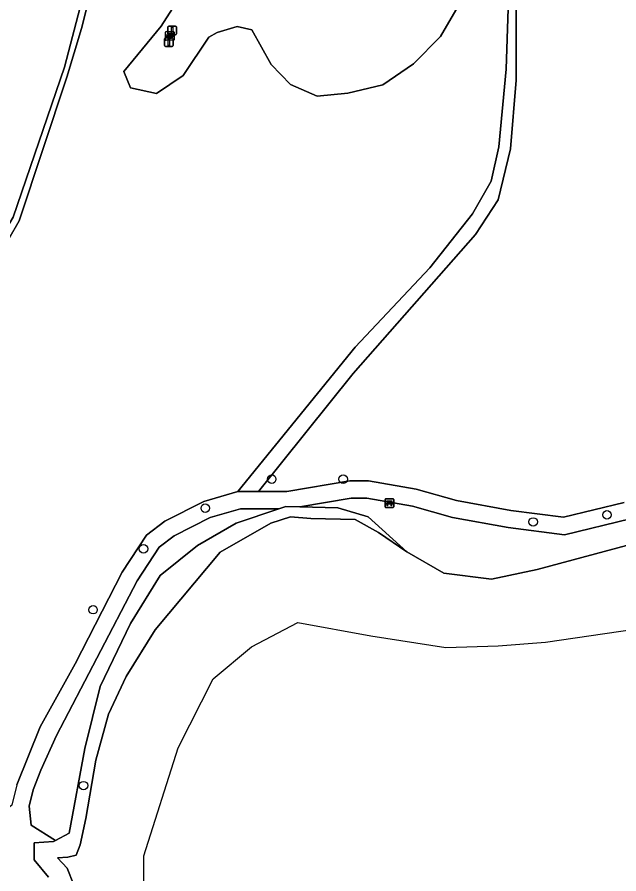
# Model space of a CAD drawing. Extents: x 162082 to 163401, y 388089 to 388636.
# Drawn here: x 163196.4 to 163265.9, y 388264.3 to 388363.2 of the extents above; entities that cross this region are included whole.
import ezdxf

# ---------------------------------------------------------------- set-up
doc = ezdxf.new("R2010")
doc.units = 0
for name, color, linetype in [('IMGEO_Afsluitpaal', 7, 'Continuous'), ('IMGEO_Bank', 7, 'Continuous'), ('IMGEO_Boom', 7, 'Continuous'), ('IMGEO_Grasland_overig', 7, 'Continuous'), ('IMGEO_Groenvoorziening', 7, 'Continuous'), ('IMGEO_Loofbos', 7, 'Continuous'), ('IMGEO_Oever', 7, 'Continuous'), ('IMGEO_Rioolput', 7, 'Continuous'), ('IMGEO_Rivier', 7, 'Continuous')]:
    doc.layers.add(name, color=color, linetype=linetype)

msp = doc.modelspace()

# ---------------------------------------------------------------- linework, layer by layer
at = {"layer": 'IMGEO_Afsluitpaal'}
for p, q in [((163213.78, 388361.247), (163213.78, 388362.047)), ((163213.78, 388362.047), (163213.78, 388361.247)), ((163213.88, 388362.147), (163214.67, 388362.147)), ((163214.67, 388362.147), (163213.88, 388362.147)), ((163214.77, 388362.047), (163214.77, 388361.247)), ((163214.77, 388361.247), (163214.77, 388362.047)), ((163213.392, 388359.896), (163213.392, 388360.696)), ((163213.392, 388360.696), (163213.392, 388359.896)), ((163213.492, 388360.796), (163214.282, 388360.796)), ((163214.282, 388360.796), (163213.492, 388360.796)), ((163214.67, 388361.147), (163213.88, 388361.147)), ((163213.88, 388361.147), (163214.67, 388361.147)), ((163214.382, 388360.696), (163214.382, 388359.896)), ((163214.382, 388359.896), (163214.382, 388360.696)), ((163214.282, 388359.796), (163213.492, 388359.796)), ((163213.492, 388359.796), (163214.282, 388359.796))]:
    msp.add_line(p, q, dxfattribs=at)
for points in [[(163214.2, 388362.022), (163214.35, 388362.022), (163214.35, 388361.272), (163214.2, 388361.272), (163214.2, 388362.022)], [(163213.812, 388360.671), (163213.962, 388360.671), (163213.962, 388359.921), (163213.812, 388359.921), (163213.812, 388360.671)]]:
    msp.add_lwpolyline(points, dxfattribs=at)
for centre, start, end in [((163213.88, 388362.047), 90, 180), ((163213.88, 388362.047), 90, 180), ((163214.67, 388362.047), 0, 90), ((163214.67, 388362.047), 360, 90), ((163213.492, 388360.696), 90, 180), ((163213.492, 388360.696), 90, 180), ((163213.88, 388361.247), 180, 270), ((163213.88, 388361.247), 180, 270), ((163214.282, 388360.696), 0, 90), ((163214.282, 388360.696), 360, 90), ((163214.67, 388361.247), 270, 0), ((163214.67, 388361.247), 270, 0), ((163213.492, 388359.896), 180, 270), ((163213.492, 388359.896), 180, 270), ((163214.282, 388359.896), 270, 0), ((163214.282, 388359.896), 270, 0)]:
    msp.add_arc(centre, 0.1, start, end, dxfattribs=at)
at = {"layer": 'IMGEO_Bank'}
for p, q in [((163238.851, 388306.646), (163238.851, 388307.487)), ((163238.851, 388307.487), (163238.851, 388306.646)), ((163238.926, 388307.571), (163239.767, 388307.571)), ((163239.767, 388307.571), (163238.926, 388307.571)), ((163239.548, 388306.969), (163239.155, 388306.969)), ((163239.16, 388307.077), (163239.16, 388307.183)), ((163239.204, 388307.183), (163239.204, 388307.077)), ((163239.492, 388307.189), (163239.21, 388307.189)), ((163239.21, 388307.071), (163239.492, 388307.071)), ((163239.498, 388307.077), (163239.498, 388307.183)), ((163239.542, 388307.183), (163239.542, 388307.077)), ((163239.851, 388307.496), (163239.851, 388306.655)), ((163239.851, 388306.655), (163239.851, 388307.496)), ((163239.776, 388306.571), (163238.935, 388306.571)), ((163238.935, 388306.571), (163239.776, 388306.571))]:
    msp.add_line(p, q, dxfattribs=at)
for points in [[(163239.098, 388306.969), (163238.956, 388306.969), (163239.068, 388307.071), (163239.154, 388307.071)], [(163239.154, 388307.189), (163239.068, 388307.189), (163239.068, 388307.35), (163239.631, 388307.35), (163239.631, 388307.189), (163239.548, 388307.189)], [(163239.148, 388306.962), (163239.148, 388306.755), (163239.105, 388306.755), (163239.105, 388306.962)], [(163239.548, 388307.071), (163239.631, 388307.071), (163239.743, 388306.969), (163239.604, 388306.969)], [(163239.598, 388306.962), (163239.598, 388306.755), (163239.554, 388306.755), (163239.554, 388306.962)]]:
    msp.add_lwpolyline(points, dxfattribs=at)
for centre, radius, start, end in [((163238.929, 388307.493), 0.0779, 92.4484, 184.28452), ((163238.929, 388307.493), 0.0779, 92.4484, 184.28452), ((163239.098, 388306.962), 0.00671, 2.89567, 87.10433), ((163239.155, 388306.962), 0.00671, 92.89567, 177.10433), ((163239.153, 388307.182), 0.00671, 2.89567, 87.10433), ((163239.153, 388307.078), 0.00671, 272.89567, 357.10433), ((163239.21, 388307.182), 0.00671, 92.89567, 177.10433), ((163239.21, 388307.078), 0.00671, 182.89567, 267.10433), ((163239.492, 388307.182), 0.00671, 2.89567, 87.10433), ((163239.492, 388307.078), 0.00671, 272.89567, 357.10433), ((163239.549, 388307.182), 0.00671, 92.89567, 177.10433), ((163239.549, 388307.078), 0.00671, 182.89567, 267.10433), ((163239.547, 388306.962), 0.00671, 2.89567, 87.10433), ((163239.604, 388306.962), 0.00671, 92.89567, 177.10433), ((163239.773, 388307.493), 0.0779, 2.4484, 94.28452), ((163239.773, 388307.493), 0.0779, 2.4484, 94.28452), ((163238.929, 388306.649), 0.0779, 182.4484, 274.28452), ((163238.929, 388306.649), 0.0779, 182.4484, 274.28452), ((163239.773, 388306.649), 0.0779, 272.4484, 4.28452), ((163239.773, 388306.649), 0.0779, 272.4484, 4.28452)]:
    msp.add_arc(centre, radius, start, end, dxfattribs=at)
at = {"layer": 'IMGEO_Boom'}
for centre in [(163225.769, 388309.842), (163234.016, 388309.841), (163218.1, 388306.491), (163264.483, 388305.723), (163255.96, 388304.902), (163210.968, 388301.792), (163205.138, 388294.763), (163204.032, 388274.455)]:
    msp.add_circle(centre, 0.489, dxfattribs=at)
at = {"layer": 'IMGEO_Grasland_overig'}
for points in [[(163221.861, 388308.408), (163224.23, 388308.408), (163235.168, 388322.05), (163249.309, 388338.081), (163251.906, 388342.1), (163253.328, 388347.974), (163253.988, 388355.916), (163253.988, 388366.477), (163254.172, 388367.458), (163252.433, 388368.104), (163253.069, 388364.182), (163252.857, 388357.186), (163251.983, 388348.206), (163251.118, 388344.249), (163248.954, 388340.477), (163244.008, 388334.231), (163235.415, 388325.08)], [(163200.783, 388268.137), (163202.392, 388268.951), (163204.206, 388278.738), (163205.952, 388285.882), (163209.445, 388293.184), (163212.887, 388298.712), (163217.217, 388302.194), (163221.669, 388304.773), (163226.574, 388306.408), (163222.146, 388306.408), (163218.672, 388305.398), (163214.488, 388303.28), (163212.784, 388301.988), (163210.228, 388298.084), (163200.93, 388280.246), (163199.108, 388276.25), (163198.231, 388273.954), (163197.775, 388272.08), (163198.01, 388269.873)]]:
    msp.add_lwpolyline(points, close=True, dxfattribs=at)
for points in [[(163203.875, 388365.26), (163201.857, 388357.425), (163195.912, 388340.091), (163193.16, 388335.417), (163189.31, 388330.435), (163185.883, 388326.654), (163181.754, 388321.89), (163172.398, 388316.165), (163169.841, 388314.615), (163169.715, 388313.549), (163172.297, 388315.236), (163182.582, 388321.507), (163185.919, 388325.549), (163191.208, 388331.546), (163194.167, 388335.52), (163196.604, 388339.654), (163202.102, 388356.24), (163203.787, 388361.87), (163204.707, 388365.426)], [(163266.447, 388307.163), (163259.453, 388305.448), (163253.37, 388306.22), (163247.109, 388307.383), (163242.451, 388308.677), (163236.936, 388309.648), (163234.785, 388309.648), (163227.503, 388308.408), (163224.23, 388308.408), (163221.861, 388308.408), (163217.935, 388307.267), (163213.424, 388304.982), (163211.3, 388303.372), (163208.497, 388299.092), (163203.054, 388288.526), (163199.022, 388281.257), (163196.318, 388274.55), (163195.75, 388272.215), (163193.851, 388270.629), (163194.434, 388268.31), (163194.772, 388266.043), (163194.773, 388266.02), (163194.739, 388263.819)], [(163199.999, 388263.895), (163198.333, 388265.879), (163198.333, 388267.864), (163200.555, 388268.022), (163200.783, 388268.137), (163198.01, 388269.873), (163197.775, 388272.08), (163198.231, 388273.954), (163199.108, 388276.25), (163200.93, 388280.246), (163210.228, 388298.084), (163212.784, 388301.988), (163214.488, 388303.28), (163218.672, 388305.398), (163222.146, 388306.408), (163226.574, 388306.408), (163227.384, 388306.678), (163229.006, 388306.635), (163234.954, 388307.648), (163236.762, 388307.648), (163242.009, 388306.724), (163246.657, 388305.432), (163253.062, 388304.244), (163259.569, 388303.417), (163267.15, 388305.276)], [(163267.15, 388305.276), (163259.569, 388303.417), (163253.062, 388304.244), (163246.657, 388305.432), (163242.009, 388306.724), (163236.762, 388307.648), (163234.954, 388307.648), (163229.006, 388306.635), (163233.416, 388306.519), (163236.909, 388305.487), (163241.354, 388301.439), (163245.642, 388298.989), (163251.139, 388298.307), (163256.416, 388299.423), (163268.327, 388302.618)]]:
    msp.add_lwpolyline(points, dxfattribs=at)
at = {"layer": 'IMGEO_Groenvoorziening'}
for points in [[(163182.934, 388412.107), (163176.367, 388352.029), (163175.795, 388346.119), (163172.63, 388318.299), (163172.398, 388316.165), (163181.754, 388321.89), (163185.883, 388326.654), (163189.31, 388330.435), (163193.16, 388335.417), (163195.912, 388340.091), (163201.857, 388357.425), (163203.875, 388365.26)], [(163247.287, 388364.454), (163245.269, 388360.933), (163242.134, 388357.797), (163238.583, 388355.379), (163234.542, 388354.397), (163231.03, 388354.057), (163227.933, 388355.417), (163225.723, 388357.703), (163223.476, 388361.726), (163221.776, 388362.104), (163219.472, 388361.424), (163218.49, 388360.857), (163215.554, 388356.428), (163212.447, 388354.378), (163209.473, 388355.039), (163208.68, 388356.891), (163212.994, 388362.157), (163216.59, 388367.759)], [(163253.988, 388366.477), (163253.988, 388355.916), (163253.328, 388347.974), (163251.906, 388342.1), (163249.309, 388338.081), (163235.168, 388322.05), (163224.23, 388308.408), (163227.503, 388308.408), (163234.785, 388309.648), (163236.936, 388309.648), (163242.451, 388308.677), (163247.109, 388307.383), (163253.37, 388306.22), (163259.453, 388305.448), (163266.447, 388307.163)], [(163204.707, 388365.426), (163203.787, 388361.87), (163202.102, 388356.24), (163196.604, 388339.654), (163194.167, 388335.52)], [(163196.318, 388274.55), (163199.022, 388281.257), (163203.054, 388288.526), (163208.497, 388299.092), (163211.3, 388303.372), (163213.424, 388304.982), (163217.935, 388307.267), (163221.861, 388308.408), (163235.415, 388325.08), (163244.008, 388334.231), (163248.954, 388340.477), (163251.118, 388344.249), (163251.983, 388348.206), (163252.857, 388357.186), (163253.069, 388364.182)]]:
    msp.add_lwpolyline(points, dxfattribs=at)
at = {"layer": 'IMGEO_Loofbos'}
msp.add_lwpolyline([(163216.59, 388367.759), (163212.994, 388362.157), (163208.68, 388356.891), (163209.473, 388355.039), (163212.447, 388354.378), (163215.554, 388356.428), (163218.49, 388360.857), (163219.472, 388361.424), (163221.776, 388362.104), (163223.476, 388361.726), (163225.723, 388357.703), (163227.933, 388355.417), (163231.03, 388354.057), (163234.542, 388354.397), (163238.583, 388355.379), (163242.134, 388357.797), (163245.269, 388360.933), (163247.287, 388364.454)], dxfattribs=at)
at = {"layer": 'IMGEO_Oever'}
msp.add_lwpolyline([(163202.875, 388263.09), (163202.158, 388264.93), (163201.031, 388266.117), (163202.231, 388266.182), (163203.174, 388266.435), (163203.651, 388267.625), (163204.286, 388270.642), (163205.476, 388277.388), (163206.905, 388282.707), (163208.969, 388287.072), (163212.32, 388292.451), (163219.835, 388301.396), (163225.685, 388304.774), (163227.92, 388305.488), (163230.28, 388305.298), (163235.401, 388305.17), (163238.099, 388303.662), (163241.354, 388301.439), (163236.909, 388305.487), (163233.416, 388306.519), (163229.006, 388306.635), (163227.384, 388306.678), (163226.574, 388306.408), (163221.669, 388304.773), (163217.217, 388302.194), (163212.887, 388298.712), (163209.445, 388293.184), (163205.952, 388285.882), (163204.206, 388278.738), (163202.392, 388268.951), (163200.783, 388268.137), (163200.555, 388268.022), (163198.333, 388267.864), (163198.333, 388265.879), (163199.999, 388263.895)], dxfattribs=at)
at = {"layer": 'IMGEO_Rioolput'}
for p, q in [((163213.493, 388360.581), (163213.493, 388361.433)), ((163213.568, 388361.507), (163214.42, 388361.507)), ((163214.494, 388361.433), (163214.494, 388360.581)), ((163214.42, 388360.507), (163213.568, 388360.507)), ((163213.752, 388361.001), (163213.752, 388361.013)), ((163214.19, 388360.964), (163213.792, 388360.964)), ((163213.795, 388361.05), (163214.193, 388361.05)), ((163214.004, 388360.727), (163213.979, 388360.727)), ((163213.981, 388361.287), (163214.006, 388361.287)), ((163214.236, 388361.013), (163214.236, 388361.001))]:
    msp.add_line(p, q, dxfattribs=at)
for points in [[(163213.493, 388360.581), (163213.493, 388361.433)], [(163213.568, 388361.507), (163214.42, 388361.507)], [(163214.494, 388361.433), (163214.494, 388360.581)], [(163214.42, 388360.507), (163213.568, 388360.507)]]:
    msp.add_lwpolyline(points, dxfattribs=at)
for centre, radius, start, end in [((163213.57, 388361.431), 0.0765, 91.55205, 178.44795), ((163213.57, 388361.431), 0.0765, 91.55205, 178.44795), ((163214.418, 388361.431), 0.0765, 1.55205, 88.44795), ((163214.418, 388361.431), 0.0765, 1.55205, 88.44795), ((163213.57, 388360.583), 0.0765, 181.55205, 268.44795), ((163213.57, 388360.583), 0.0765, 181.55205, 268.44795), ((163213.792, 388361.01), 0.0403, 85.87752, 175.75265), ((163213.789, 388361), 0.0366, 178.93798, 274.71019), ((163214.193, 388361.007), 0.043, 264.86636, 352.45326), ((163214.197, 388361.012), 0.0386, 1.73085, 96.63898), ((163214.418, 388360.583), 0.0765, 271.55205, 358.44795), ((163214.418, 388360.583), 0.0765, 271.55205, 358.44795)]:
    msp.add_arc(centre, radius, start, end, dxfattribs=at)
for centre, major_axis, ratio, start_param, end_param in [((163213.98, 388361.007), (-0.387, 0.002), 0.722429, 4.712389, 7.853982), ((163214.005, 388361.007), (-0.39, 0.002), 0.717154, 1.570796, 4.712389)]:
    msp.add_ellipse(centre, major_axis=major_axis, ratio=ratio, start_param=start_param, end_param=end_param, dxfattribs=at)
at = {"layer": 'IMGEO_Rivier'}
for points in [[(163210.957, 388251.578), (163211, 388266.356), (163214.978, 388278.812), (163219.003, 388286.802), (163223.424, 388290.483), (163228.797, 388293.308), (163237.228, 388291.742), (163245.856, 388290.386), (163251.901, 388290.591), (163257.381, 388291.035), (163267.663, 388292.518), (163282.257, 388296.348), (163289.113, 388302.423), (163293.43, 388308.382), (163301.092, 388324.445), (163306.479, 388341.874), (163307.507, 388349.173), (163312.309, 388357.993), (163317.923, 388366.833), (163346.964, 388393.511), (163354.532, 388401.536), (163364.871, 388414.362), (163375.037, 388427.997)], [(163268.327, 388302.618), (163256.416, 388299.423), (163251.139, 388298.307), (163245.642, 388298.989), (163241.354, 388301.439), (163238.099, 388303.662), (163235.401, 388305.17), (163230.28, 388305.298), (163227.92, 388305.488), (163225.685, 388304.774), (163219.835, 388301.396), (163212.32, 388292.451), (163208.969, 388287.072), (163206.905, 388282.707), (163205.476, 388277.388), (163204.286, 388270.642), (163203.651, 388267.625), (163203.174, 388266.435), (163202.231, 388266.182), (163201.031, 388266.117), (163202.158, 388264.93), (163202.875, 388263.09)]]:
    msp.add_lwpolyline(points, dxfattribs=at)

doc.saveas('drawing.dxf')
